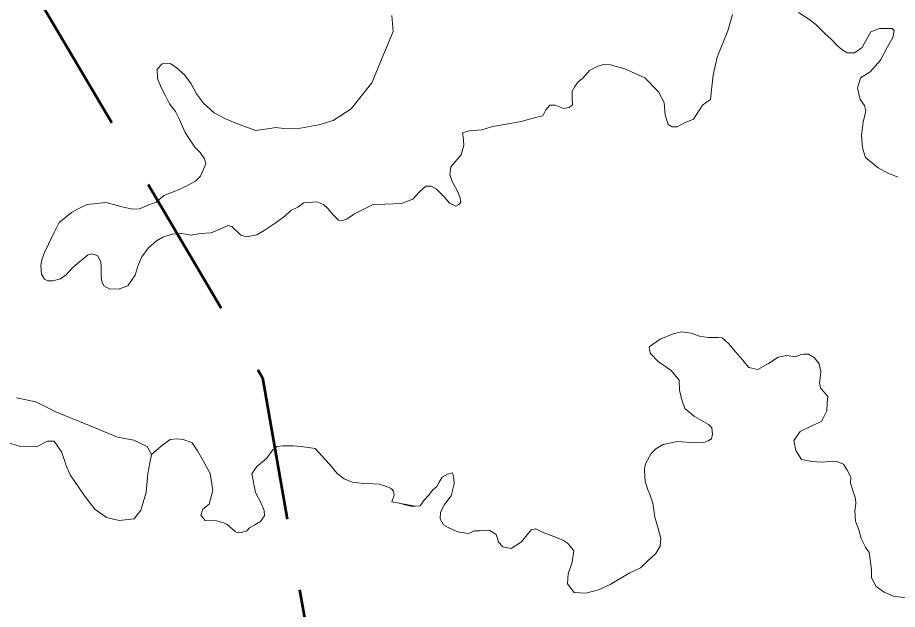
# Model space of a CAD drawing. Extents: x -1643653 to 4543381, y 1624270 to 13878484.
# Drawn here: x 758998 to 762674, y 8927619 to 8930094 of the extents above; entities that cross this region are included whole.
import ezdxf

# ---------------------------------------------------------------- set-up
doc = ezdxf.new("R2010")
doc.units = 0
doc.header["$LTSCALE"] = 200
doc.linetypes.add('MEDIUM_DASHED', pattern=[4.5, 3, -1.5])
for name, color, linetype, lineweight in [('1', 7, 'Continuous', 13), ('27', 7, 'Continuous', 53), ('29', 7, 'Continuous', 13)]:
    doc.layers.add(name, color=color, linetype=linetype, lineweight=lineweight)

msp = doc.modelspace()

# ---------------------------------------------------------------- linework, layer by layer
at = {"layer": '1', "lineweight": 25}
msp.add_spline([(814781, 9009175.5), (814787.2, 9009173.4), (814796.9, 9009173.4), (814799.4, 9009172.4), (814805.1, 9009174.5), (814805.6, 9009176.5), (814811.7, 9009179.5), (814811.7, 9009179.5), (814801.5, 9009181), (814790.7, 9009181.5), (814784.1, 9009183.1), (814777.4, 9009185.1), (814778.4, 9009175.5)], degree=3, dxfattribs=at)
at = {"layer": '27', "linetype": 'MEDIUM_DASHED'}
msp.add_lwpolyline([(757256.9, 8933270.8), (760021, 8928587.9), (760559.6, 8925518.1)], dxfattribs=at)
at = {"layer": '29'}
for points in [[(760561.9, 8930102.6), (760566.6, 8930035.2), (760514.6, 8929908.7), (760478.3, 8929820.4), (760391.2, 8929712.7), (760316.5, 8929664), (760257.1, 8929645.1), (760180.7, 8929631.8), (760108.9, 8929630.2), (760078.2, 8929634.5), (760032.1, 8929627.8), (759993, 8929621), (759923.7, 8929646.9), (759866.8, 8929670.7), (759819.1, 8929695.7), (759774.4, 8929735.9), (759745.8, 8929774.9), (759723.7, 8929816.4), (759695.1, 8929854.1), (759658.7, 8929886.5), (759635.3, 8929902.1), (759602.8, 8929900.8), (759580.7, 8929878.7), (759583.3, 8929838.5), (759597.6, 8929800.8), (759615.8, 8929767.1), (759632.7, 8929733.3), (759657.4, 8929700.9), (759674.3, 8929667.2), (759687.3, 8929638.6), (759699, 8929612.6), (759715.9, 8929585.4), (759739.3, 8929552.3), (759761.3, 8929529), (759779.6, 8929503.4), (759785.2, 8929482), (759762.2, 8929431.4), (759741, 8929409.4), (759702.1, 8929388.3), (759672.9, 8929375.5), (759608.7, 8929349.8), (759576.8, 8929322.7), (759546.2, 8929310.7), (759507.6, 8929294.5), (759477.9, 8929292.1), (759435.8, 8929302.8), (759410.4, 8929309.7), (759366.7, 8929320.9), (759289.1, 8929312.5), (759252, 8929294.3), (759224.1, 8929279.1), (759172, 8929236.5), (759150.7, 8929195.2), (759127.7, 8929147), (759110.1, 8929111.4), (759099.2, 8929081.3), (759095.4, 8929057.6), (759098.8, 8929021.4), (759110.2, 8929000.5), (759125.2, 8928993.4)], [(759125.2, 8928993.4), (759110.2, 8929000.5), (759098.8, 8929021.4), (759095.4, 8929057.6), (759099.2, 8929081.3), (759110.1, 8929111.4), (759127.7, 8929147), (759150.7, 8929195.2), (759172, 8929236.5), (759224.1, 8929279.1), (759252, 8929294.3), (759289.1, 8929312.5), (759366.7, 8929320.9), (759410.4, 8929309.7), (759435.8, 8929302.8), (759477.9, 8929292.1), (759507.6, 8929294.5), (759546.2, 8929310.7), (759576.8, 8929322.7), (759608.7, 8929349.8), (759672.9, 8929375.5), (759702.1, 8929388.3), (759741, 8929409.4), (759762.2, 8929431.4), (759785.2, 8929482), (759779.6, 8929503.4), (759761.3, 8929529), (759739.3, 8929552.3), (759715.9, 8929585.4), (759699, 8929612.6), (759687.3, 8929638.6), (759674.3, 8929667.2), (759657.4, 8929700.9), (759632.7, 8929733.3), (759615.8, 8929767.1), (759597.6, 8929800.8), (759583.3, 8929838.5), (759580.7, 8929878.7), (759602.8, 8929900.8), (759635.3, 8929902.1), (759658.7, 8929886.5), (759695.1, 8929854.1), (759723.7, 8929816.4), (759745.8, 8929774.9), (759774.4, 8929735.9), (759819.1, 8929695.7), (759866.8, 8929670.7), (759923.7, 8929646.9), (759993, 8929621), (760032.1, 8929627.8), (760078.2, 8929634.5), (760108.9, 8929630.2), (760180.7, 8929631.8), (760257.1, 8929645.1), (760316.5, 8929664), (760391.2, 8929712.7), (760478.3, 8929820.4), (760514.6, 8929908.7), (760566.6, 8930035.2), (760561.9, 8930102.6)], [(761984.7, 8930106), (761965.1, 8930038.7), (761944.2, 8929986.1), (761920.7, 8929928.9), (761903.6, 8929853.1), (761897.5, 8929791.8), (761892.5, 8929751.4), (761875.4, 8929739.2), (761859.5, 8929728.2), (761821.5, 8929669.4), (761784.7, 8929653.5), (761754, 8929636.4), (761733.2, 8929636.4), (761716, 8929646.2), (761703.8, 8929685.3), (761698.9, 8929739.2), (761675.6, 8929783.3), (761618, 8929842), (761534.6, 8929878.8), (761475.1, 8929895.8), (761445.7, 8929897), (761422.4, 8929890.9), (761386.8, 8929872.5), (761359.9, 8929840.7), (761340.3, 8929824.8), (761326.8, 8929805.2), (761314.5, 8929785.6), (761315.7, 8929761.1), (761317, 8929729.3), (761302.3, 8929718.3), (761279, 8929713.4)], [(761984.7, 8930106), (761965.1, 8930038.7), (761944.2, 8929986.1), (761920.7, 8929928.9), (761903.6, 8929853.1), (761897.5, 8929791.8), (761892.5, 8929751.4), (761875.4, 8929739.2), (761859.5, 8929728.2), (761821.5, 8929669.4), (761784.7, 8929653.5), (761754, 8929636.4), (761733.2, 8929636.4), (761716, 8929646.2), (761703.8, 8929685.3), (761698.9, 8929739.2), (761675.6, 8929783.3), (761618, 8929842), (761534.6, 8929878.8), (761475.1, 8929895.8), (761445.7, 8929897), (761422.4, 8929890.9), (761386.8, 8929872.5), (761359.9, 8929840.7), (761340.3, 8929824.8), (761326.8, 8929805.2), (761314.5, 8929785.6), (761315.7, 8929761.1), (761317, 8929729.3), (761302.3, 8929718.3), (761279, 8929713.4)], [(762677.2, 8929426.2), (762634.3, 8929443.2), (762593.4, 8929465.7), (762540, 8929509.2), (762527.7, 8929549.7), (762523.9, 8929600.7), (762531.2, 8929655.8), (762542.3, 8929703.5), (762536.1, 8929725.6), (762517.8, 8929751.3), (762506.7, 8929799), (762520.1, 8929842.4), (762559.3, 8929866.9), (762603.5, 8929915.9), (762632.9, 8929971), (762654.9, 8930010.1), (762659.8, 8930039.5), (762651.3, 8930048.1), (762626.7, 8930048.1), (762598.6, 8930048.1), (762563, 8930034.6), (762539.7, 8929991.8), (762526.2, 8929968.5), (762494.3, 8929946.5), (762463.7, 8929946.5), (762441.6, 8929959.9), (762423, 8929975.9), (762396, 8930005.5), (762372.7, 8930024.3), (762346.8, 8930050.8), (762333.3, 8930064.2), (762303.9, 8930087.5), (762260.7, 8930114.7)], [(762677.2, 8929426.2), (762634.3, 8929443.2), (762593.4, 8929465.7), (762540, 8929509.2), (762527.7, 8929549.7), (762523.9, 8929600.7), (762531.2, 8929655.8), (762542.3, 8929703.5), (762536.1, 8929725.6), (762517.8, 8929751.3), (762506.7, 8929799), (762520.1, 8929842.4), (762559.3, 8929866.9), (762603.5, 8929915.9), (762632.9, 8929971), (762654.9, 8930010.1), (762659.8, 8930039.5), (762651.3, 8930048.1), (762626.7, 8930048.1), (762598.6, 8930048.1), (762563, 8930034.6), (762539.7, 8929991.8), (762526.2, 8929968.5), (762494.3, 8929946.5), (762463.7, 8929946.5), (762441.6, 8929959.9), (762423, 8929975.9), (762396, 8930005.5), (762372.7, 8930024.3), (762346.8, 8930050.8), (762333.3, 8930064.2), (762303.9, 8930087.5), (762260.7, 8930114.7)], [(761279, 8929713.4), (761243.4, 8929726.9), (761221.3, 8929726.9), (761205.4, 8929708.5), (761191.9, 8929682.8), (761167.4, 8929677.9), (761102.5, 8929659.5), (761055.9, 8929651), (760981.8, 8929638.1), (760937.7, 8929624.6), (760885, 8929620.9), (760856.8, 8929611.2), (760859.2, 8929595.2), (760862.9, 8929561), (760850.7, 8929520.6), (760807.8, 8929470.4), (760804.1, 8929437.3), (760813.9, 8929407.9), (760834.7, 8929371.2), (760845.8, 8929344.3), (760849.4, 8929322.3), (760842.1, 8929312.5), (760828.6, 8929305.1), (760802.8, 8929317.4), (760780.8, 8929344.3), (760748.9, 8929376.1), (760725.6, 8929389.6), (760703.6, 8929388.4), (760676.6, 8929365.1), (760676.6, 8929365.1), (760676.6, 8929365.1)], [(761279, 8929713.4), (761243.4, 8929726.9), (761221.3, 8929726.9), (761205.4, 8929708.5), (761191.9, 8929682.8), (761167.4, 8929677.9), (761102.5, 8929659.5), (761055.9, 8929651), (760981.8, 8929638.1), (760937.7, 8929624.6), (760885, 8929620.9), (760856.8, 8929611.2), (760859.2, 8929595.2), (760862.9, 8929561), (760850.7, 8929520.6), (760807.8, 8929470.4), (760804.1, 8929437.3), (760813.9, 8929407.9), (760834.7, 8929371.2), (760845.8, 8929344.3), (760849.4, 8929322.3), (760842.1, 8929312.5), (760828.6, 8929305.1), (760802.8, 8929317.4), (760780.8, 8929344.3), (760748.9, 8929376.1), (760725.6, 8929389.6), (760703.6, 8929388.4), (760676.6, 8929365.1), (760676.6, 8929365.1), (760676.6, 8929365.1)], [(760613.6, 8929321.3), (760649, 8929335.1), (760676.6, 8929365.1)], [(760676.6, 8929365.1), (760649, 8929335.1), (760613.6, 8929321.3)], [(759125.2, 8928993.4), (759145, 8928993.3), (759177.1, 8929000.9), (759200.6, 8929017.9), (759224.2, 8929045.1), (759250.9, 8929068.9), (759270.5, 8929083.1), (759291.7, 8929101.4), (759308.6, 8929106.5), (759332.3, 8929098.8), (759346.4, 8929072.7), (759347.8, 8929048.8), (759346.8, 8929015.7), (759350.3, 8928991), (759358, 8928972.2), (759383.4, 8928958), (759423.8, 8928960.3), (759458.8, 8928971.8), (759489.5, 8929017.4), (759502, 8929058.7), (759517.8, 8929093.5), (759543.3, 8929129.3), (759578.1, 8929160), (759604.5, 8929175.2), (759644.4, 8929188), (759684, 8929190.9), (759721.9, 8929184.6), (759763.3, 8929190.9), (759807.4, 8929194.2), (759849.8, 8929211.3), (759877.2, 8929224.2), (759892.8, 8929220.4), (759930.9, 8929184.1), (759954.8, 8929177.4), (759997.1, 8929186), (760028.4, 8929204.1), (760074.4, 8929233.7), (760115.2, 8929263.4), (760140.1, 8929286.9), (760168.8, 8929301.1), (760194.4, 8929318.6), (760248.6, 8929323.5), (760276.3, 8929311.6), (760295.5, 8929293.5), (760314.9, 8929270.7), (760339.2, 8929246.6), (760356.1, 8929245.2), (760375.7, 8929252.9), (760405.2, 8929273.3), (760483.9, 8929311.7), (760530.7, 8929314.3), (760602.2, 8929316.9), (760613.6, 8929321.3)], [(760613.6, 8929321.3), (760602.2, 8929316.9), (760530.7, 8929314.3), (760483.9, 8929311.7), (760405.2, 8929273.3), (760375.7, 8929252.9), (760356.1, 8929245.2), (760339.2, 8929246.6), (760314.9, 8929270.7), (760295.5, 8929293.5), (760276.3, 8929311.6), (760248.6, 8929323.5), (760194.4, 8929318.6), (760168.8, 8929301.1), (760140.1, 8929286.9), (760115.2, 8929263.4), (760074.4, 8929233.7), (760028.4, 8929204.1), (759997.1, 8929186), (759954.8, 8929177.4), (759930.9, 8929184.1), (759892.8, 8929220.4), (759877.2, 8929224.2), (759849.8, 8929211.3), (759807.4, 8929194.2), (759763.3, 8929190.9), (759721.9, 8929184.6), (759684, 8929190.9), (759644.4, 8929188), (759604.5, 8929175.2), (759578.1, 8929160), (759543.3, 8929129.3), (759517.8, 8929093.5), (759502, 8929058.7), (759489.5, 8929017.4), (759458.8, 8928971.8), (759423.8, 8928960.3), (759383.4, 8928958), (759358, 8928972.2), (759350.3, 8928991), (759346.8, 8929015.7), (759347.8, 8929048.8), (759346.4, 8929072.7), (759332.3, 8929098.8), (759308.6, 8929106.5), (759291.7, 8929101.4), (759270.5, 8929083.1), (759250.9, 8929068.9), (759224.2, 8929045.1), (759200.6, 8929017.9), (759177.1, 8929000.9), (759145, 8928993.3), (759125.2, 8928993.4)], [(761618.9, 8928218.2), (761622.1, 8928231.5), (761644.7, 8928271.3), (761664.8, 8928290.2), (761695.1, 8928308.5), (761755.3, 8928321.1), (761829.3, 8928316.5), (761864.8, 8928317.3), (761883.2, 8928324), (761896.7, 8928332.6), (761901.6, 8928352.2), (761897.9, 8928379.1), (761884.4, 8928392.6), (761825.6, 8928425.6), (761786.2, 8928459.5), (761773.9, 8928491.3), (761762.9, 8928534.2), (761761.7, 8928578.2), (761728.6, 8928618.6), (761674.6, 8928655.4), (761641.5, 8928690.9), (761636.6, 8928717.8), (761682, 8928749.6), (761736.3, 8928771.6), (761771.3, 8928780.4), (761811.7, 8928774.7), (761846.8, 8928762), (761883.2, 8928756.5), (761924.1, 8928756.8), (761941.8, 8928754.5), (761968.8, 8928731.3), (761997, 8928695.8), (762026.4, 8928662.7), (762053.4, 8928630.9), (762090.2, 8928622.3), (762135.1, 8928647.4), (762176.3, 8928673.7), (762211.8, 8928681), (762249.7, 8928675.4), (762269.7, 8928684.5), (762282, 8928686.9), (762302.8, 8928686.9), (762326.1, 8928672.2), (762326.1, 8928672.2), (762347, 8928646.5), (762354.3, 8928613.5), (762350.6, 8928586.5), (762348.2, 8928567), (762351.9, 8928544.9), (762369, 8928526.6), (762382.5, 8928509.4), (762380.1, 8928483.7), (762378.8, 8928449.4), (762356.8, 8928405.4), (762319.5, 8928388.9), (762267.5, 8928363.5), (762240.8, 8928325.9), (762248.8, 8928283.7), (762273.8, 8928246.4), (762316.4, 8928237.9), (762358.8, 8928234.7), (762405.5, 8928238.7), (762425.5, 8928236.8), (762448.8, 8928227), (762457, 8928212.3)], [(761618.9, 8928218.2), (761622.1, 8928231.5), (761644.7, 8928271.3), (761664.8, 8928290.2), (761695.1, 8928308.5), (761755.3, 8928321.1), (761829.3, 8928316.5), (761864.8, 8928317.3), (761883.2, 8928324), (761896.7, 8928332.6), (761901.6, 8928352.2), (761897.9, 8928379.1), (761884.4, 8928392.6), (761825.6, 8928425.6), (761786.2, 8928459.5), (761773.9, 8928491.3), (761762.9, 8928534.2), (761761.7, 8928578.2), (761728.6, 8928618.6), (761674.6, 8928655.4), (761641.5, 8928690.9), (761636.6, 8928717.8), (761682, 8928749.6), (761736.3, 8928771.6), (761771.3, 8928780.4), (761811.7, 8928774.7), (761846.8, 8928762), (761883.2, 8928756.5), (761924.1, 8928756.8), (761941.8, 8928754.5), (761968.8, 8928731.3), (761997, 8928695.8), (762026.4, 8928662.7), (762053.4, 8928630.9), (762090.2, 8928622.3), (762135.1, 8928647.4), (762176.3, 8928673.7), (762211.8, 8928681), (762249.7, 8928675.4), (762269.7, 8928684.5), (762282, 8928686.9), (762302.8, 8928686.9), (762326.1, 8928672.2), (762326.1, 8928672.2), (762347, 8928646.5), (762354.3, 8928613.5), (762350.6, 8928586.5), (762348.2, 8928567), (762351.9, 8928544.9), (762369, 8928526.6), (762382.5, 8928509.4), (762380.1, 8928483.7), (762378.8, 8928449.4), (762356.8, 8928405.4), (762319.5, 8928388.9), (762267.5, 8928363.5), (762240.8, 8928325.9), (762248.8, 8928283.7), (762273.8, 8928246.4), (762316.4, 8928237.9), (762358.8, 8928234.7), (762405.5, 8928238.7), (762425.5, 8928236.8), (762448.8, 8928227), (762457, 8928212.3)], [(758993.2, 8928503.6), (759074.5, 8928486.9), (759161.2, 8928443.7), (759300.8, 8928386.3), (759415.8, 8928339.1), (759483.9, 8928326.8), (759539.8, 8928301.2), (759558, 8928267.2), (759550.5, 8928232.6)], [(759196.8, 8928234.6), (759181.2, 8928277.9), (759151.2, 8928322.4), (759123.4, 8928323.1), (759076.7, 8928299.2), (759005.6, 8928302.5), (758934.5, 8928323.7), (758858.9, 8928359.3), (758791.1, 8928375.4), (758710.1, 8928361.6), (758639.1, 8928338.9), (758532.5, 8928271.8), (758471.5, 8928249.3), (758444.2, 8928240.3)], [(758444.2, 8928240.3), (758471.5, 8928249.3), (758532.5, 8928271.8), (758639.1, 8928338.9), (758710.1, 8928361.6), (758791.1, 8928375.4), (758858.9, 8928359.3), (758934.5, 8928323.7), (759005.6, 8928302.5), (759076.7, 8928299.2), (759123.4, 8928323.1), (759151.2, 8928322.4), (759181.2, 8928277.9), (759196.8, 8928234.6)], [(759558, 8928267.2), (759597.5, 8928302.2), (759636.3, 8928329.6), (759664.7, 8928332.4), (759690.3, 8928329.6), (759728.1, 8928315.4), (759749.2, 8928282.4), (759770.1, 8928246.5), (759778.4, 8928231.1)], [(759558, 8928267.2), (759597.5, 8928302.2), (759636.3, 8928329.6), (759664.7, 8928332.4), (759690.3, 8928329.6), (759728.1, 8928315.4), (759749.2, 8928282.4), (759770.1, 8928246.5), (759778.4, 8928231.1)], [(760013.4, 8928228.9), (760037.8, 8928251), (760064.3, 8928286.9), (760082.3, 8928301.1), (760105.9, 8928303.9), (760149.5, 8928303), (760183.6, 8928301.1), (760241.3, 8928292.6), (760300, 8928227.4)], [(760013.4, 8928228.9), (760037.8, 8928251), (760064.3, 8928286.9), (760082.3, 8928301.1), (760105.9, 8928303.9), (760149.5, 8928303), (760183.6, 8928301.1), (760241.3, 8928292.6), (760300, 8928227.4)], [(759196.8, 8928234.6), (759200.2, 8928224.3), (759217.3, 8928182.5), (759251.6, 8928133.6), (759278.2, 8928094.2), (759321.3, 8928038.4), (759369.3, 8928004.1), (759423.1, 8927991.2), (759484.8, 8927997.9), (759513, 8928034.9), (759535.7, 8928108.7), (759542.4, 8928187.1), (759550.5, 8928232.6), (759558, 8928267.2)], [(759778.4, 8928231.1), (759802.9, 8928188.3), (759813.6, 8928116.9), (759798.4, 8928059.2), (759771.9, 8928038.4), (759763.4, 8928012.9), (759782.3, 8927991.1), (759828.7, 8927989.2), (759856.2, 8927982.6), (759873.2, 8927974.1), (759907.3, 8927945.8), (759918.7, 8927940.1), (759933.8, 8927941.1), (759955.6, 8927947.7), (759966.9, 8927959.9), (759989.7, 8927973.4), (760013.3, 8927986.7), (760030.3, 8928010.3), (760028.5, 8928033), (760015.2, 8928063.2), (759992.5, 8928108.6), (759976.4, 8928186.1), (759998.2, 8928216.3), (760013.4, 8928228.9)], [(760300, 8928227.4), (760302.5, 8928225.9), (760333.8, 8928187.2), (760362.7, 8928166), (760395.7, 8928150.9), (760443.2, 8928145.3), (760483.2, 8928143.9), (760508.5, 8928142.6), (760547.2, 8928130.6), (760560.8, 8928123.8), (760568.8, 8928114.4), (760571.4, 8928097.1), (760561.9, 8928069.4), (760659.8, 8928050.9)], [(760659.8, 8928050.9), (760680.6, 8928052.1), (760695.3, 8928075.4), (760716.1, 8928097.4), (760732.1, 8928118.2), (760749.2, 8928132.9), (760759, 8928151.2), (760772.5, 8928172.1), (760794.6, 8928184.3), (760815.4, 8928190.4), (760820.3, 8928168.4), (760821.6, 8928145.1), (760809.3, 8928093.7), (760782.4, 8928058.2), (760765.2, 8928026.4), (760764, 8927998.2), (760777.4, 8927972.5), (760797, 8927961.5), (760836.3, 8927944.4), (760881.9, 8927936.8), (760906.4, 8927947.8), (760928.5, 8927947.8), (760953, 8927949.1), (760967.7, 8927950.3), (760997.1, 8927933.2), (761003.2, 8927916), (761006.9, 8927900.1), (761025.3, 8927881.7), (761059.6, 8927874.4), (761103.8, 8927901.3), (761144.2, 8927951.5), (761162.6, 8927956.4), (761194.5, 8927940.5), (761250.1, 8927920.3), (761278.2, 8927906.9), (761295.4, 8927897.1), (761307.7, 8927882.4), (761322.4, 8927864), (761315, 8927817.5), (761297.8, 8927768.5), (761295.4, 8927726.9), (761323.6, 8927690.2), (761372.6, 8927687.8), (761425.3, 8927701.2), (761474.4, 8927723.2), (761553.3, 8927770.5), (761601.1, 8927793.7), (761631.8, 8927823.1), (761664.9, 8927853.7), (761683.2, 8927884.3), (761685.7, 8927916.1), (761674.7, 8927957.8), (761660, 8928005.5), (761652.6, 8928064.2), (761641.6, 8928092.4), (761630.3, 8928123.2), (761619.5, 8928155), (761616.8, 8928201.9), (761618.9, 8928218.2)], [(762457, 8928212.3), (762462.7, 8928204.5), (762479.8, 8928172.7), (762477.4, 8928147), (762486, 8928121.3), (762498.5, 8928083.8), (762499.7, 8928061.7), (762496, 8928031.1), (762498.5, 8927988.3), (762513.2, 8927951.6), (762523, 8927916.1), (762540.1, 8927879.3), (762556.1, 8927857.3), (762559.7, 8927827.9), (762565, 8927784.3), (762565, 8927751.3), (762584.6, 8927715.8), (762618.9, 8927691.3), (762656.8, 8927674.7), (762708.6, 8927667.5)], [(760659.8, 8928050.9), (760659.8, 8928050.9), (760659.8, 8928050.9), (760641.6, 8928051.6), (760606.5, 8928059.4)]]:
    msp.add_lwpolyline(points, dxfattribs=at)

doc.saveas('drawing.dxf')
